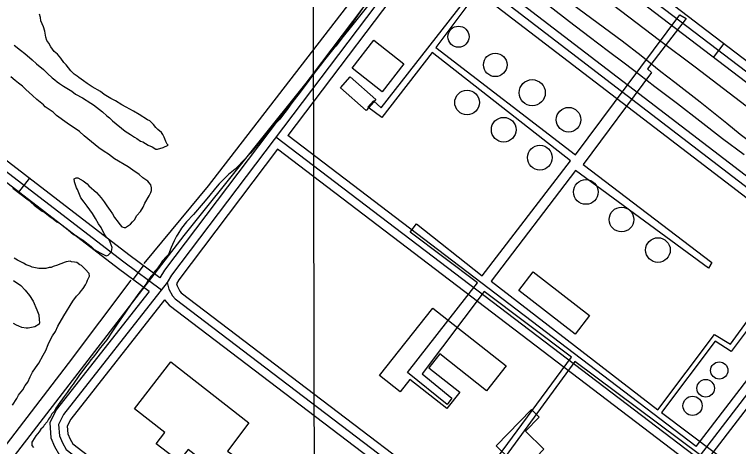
# Model space of a CAD drawing. Extents: x 3324104 to 3361979, y 612876 to 638273.
# Drawn here: x 3353994 to 3355254, y 631478 to 632230 of the extents above; entities that cross this region are included whole.
import ezdxf

# ---------------------------------------------------------------- set-up
doc = ezdxf.new("R2010")
doc.units = 0
for name, color, linetype in [('V-BLDG-OTLN', 7, 'Continuous'), ('V-DOMW-TANK', 7, 'Continuous'), ('V-GRID-MAJR', 7, 'Continuous'), ('V-RAIL-TRAK', 7, 'Continuous'), ('V-ROAD-CNTR', 7, 'Continuous'), ('V-SITE-OTLN', 7, 'Continuous'), ('V-SITE-VEGE', 7, 'Continuous'), ('V-TOPO-SHOR', 7, 'Continuous'), ('V-UTIL-LINE', 7, 'Continuous')]:
    doc.layers.add(name, color=color, linetype=linetype)

msp = doc.modelspace()

# ---------------------------------------------------------------- linework, layer by layer
at = {"layer": 'V-BLDG-OTLN'}
for points in [[(3354633.53869539, 632095.5137823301), (3354581.2497999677, 632136.3807005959), (3354619.324723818, 632185.0976031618), (3354671.61361924, 632144.230684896)], [(3354605.8387507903, 632062.9548474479), (3354561.11884023, 632102.3177687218), (3354577.9158066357, 632121.400730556), (3354622.635717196, 632082.0378092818)], [(3354969.468, 631673.591), (3354871.309, 631749.506), (3354896.393, 631781.9400000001), (3354994.552, 631706.023)], [(3354629.135704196, 631601.5837701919), (3354721.8125188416, 631719.1095351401), (3354849.5332634, 631618.3927365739), (3354815.485331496, 631575.215822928), (3354733.935494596, 631639.522694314), (3354714.7685329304, 631615.2167429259), (3354768.810424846, 631572.600828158), (3354746.3044698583, 631544.0598852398), (3354681.6865990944, 631595.01478333), (3354664.7326330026, 631573.5138263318)], [(3354401.721, 631519.258), (3354364.739, 631470.306), (3354379.628, 631459.786), (3354363.346, 631440.991), (3354350.122, 631451.313), (3354340.089, 631438.458), (3354295.961, 631472.9010000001), (3354279.931, 631452.366), (3354240.63, 631483.0430000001), (3354255.818, 631502.501), (3354202.705, 631543.957), (3354266.168, 631625.264)], [(3354906.886148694, 631529.4469144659), (3354882.8791967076, 631504.7559638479), (3354915.1101322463, 631473.417026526), (3354877.7122070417, 631434.9551034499), (3354832.056298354, 631479.3480146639), (3354893.4611755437, 631542.49988836)]]:
    msp.add_lwpolyline(points, close=True, dxfattribs=at)
at = {"layer": 'V-DOMW-TANK'}
for centre, radius in [((3354766.4614295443, 632191.2455908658), 18.409208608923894), ((3354830.454301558, 632142.2906887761), 20.447554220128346), ((3354894.779172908, 632093.8077857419), 22.774206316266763), ((3354781.429399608, 632076.7908197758), 21.474220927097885), ((3354958.0180464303, 632046.7968797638), 21.474220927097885), ((3354845.1412721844, 632029.4479144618), 21.474220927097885), ((3354908.0831463, 631980.807011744), 21.474220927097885), ((3354988.1429861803, 631921.1191311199), 21.474220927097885), ((3355050.1388621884, 631873.1442270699), 21.474220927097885), ((3355113.449735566, 631820.002333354), 21.474220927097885), ((3355220.2115220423, 631610.4607524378), 15.003766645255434), ((3355196.626569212, 631579.5338142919), 15.280331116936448), ((3355173.7256150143, 631548.973875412), 16.77187514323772)]:
    msp.add_circle(centre, radius, dxfattribs=at)
at = {"layer": 'V-GRID-MAJR'}
msp.add_spline([(3354542.616, 618302.879), (3354530.278, 624362.207), (3354517.935, 630423.471), (3354505.593, 636484.758), (3354505.589, 636486.671)], degree=3, dxfattribs=at)
at = {"layer": 'V-RAIL-TRAK'}
for points in [[(3355604.1, 631755.99), (3355495.935, 631838.463), (3355354.357, 631946.833), (3355330.123, 631965.623), (3355305.756, 631984.242), (3355281.256, 632002.684), (3355256.6240000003, 632020.954), (3355233.597, 632039.97), (3355210.407, 632058.785), (3355187.056, 632077.399), (3355142.895, 632111.803), (3355118.544, 632130.434), (3355084.146, 632158.1680000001), (3355051.1380000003, 632183.6900000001), (3354879.407, 632310.3470000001)], [(3355604.1, 631755.99), (3355495.935, 631838.463), (3355354.357, 631946.833), (3355330.123, 631965.623), (3355305.756, 631984.242), (3355281.256, 632002.684), (3355256.6240000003, 632020.954), (3355233.597, 632039.97), (3355210.407, 632058.785), (3355187.056, 632077.399), (3355142.895, 632111.803), (3355118.544, 632130.434), (3355084.146, 632158.1680000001), (3355051.1380000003, 632183.6900000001), (3354879.407, 632310.3470000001)], [(3355604.1, 631813.848), (3355580.241, 631830.8690000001), (3355544.899, 631858.255), (3355497.0640000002, 631895.072), (3355450.754, 631930.064), (3355381.288, 631982.702), (3355308.7770000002, 632038.6900000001), (3355227.733, 632100.761), (3355178.012, 632138.0650000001), (3355116.346, 632184.9230000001), (3354994.8000000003, 632277.343)], [(3355263.389, 631985.9400000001), (3355225.6520000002, 632013.7390000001), (3355186.579, 632044.062), (3355147.3880000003, 632074.233), (3355108.079, 632104.252), (3355081.381, 632124.935), (3355054.519, 632145.403), (3355027.492, 632165.654), (3354993.595, 632191.331), (3354959.826, 632217.179), (3354926.184, 632243.193)]]:
    msp.add_lwpolyline(points, dxfattribs=at)
at = {"layer": 'V-ROAD-CNTR'}
for p, q in [((3355210.26754193, 632155.346662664), (3355228.4565055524, 632179.20361495)), ((3354001.8359587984, 631920.6081321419), (3354020.120922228, 631944.3910845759)), ((3354200.6395611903, 631768.5514362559), (3354218.455525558, 631792.6883879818))]:
    msp.add_line(p, q, dxfattribs=at)
for points in [[(3356918.1551261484, 631127.3457186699), (3356867.547227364, 631117.9547374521), (3356827.420307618, 631115.712741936), (3356798.661365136, 631115.164743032), (3356755.8174508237, 631119.611734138), (3356710.2685419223, 631125.107723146), (3356666.2816298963, 631131.6687100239), (3356628.782704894, 631145.30568275), (3356597.117768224, 631155.9036615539), (3356562.3848376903, 631174.1246251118), (3356522.1589181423, 631193.996585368), (3356492.3489777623, 631215.9205415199), (3356448.7180650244, 631245.7514818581), (3355941.5420793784, 631632.183708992), (3355430.249101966, 632025.3489226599), (3354657.64364718, 632614.4147445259), (3353438.3280858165, 633547.697877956), (3352398.0321664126, 634341.2482908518)], [(3352388.9351846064, 634329.322314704), (3353429.22110403, 633535.778901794), (3354648.537665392, 632602.4947683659), (3355421.130120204, 632013.43894648), (3355932.4250976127, 631620.2727328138), (3356439.934082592, 631233.5865061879), (3356483.6699951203, 631203.683565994), (3356514.333933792, 631181.1316110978), (3356555.5778513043, 631160.7566518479), (3356591.2157800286, 631142.0616892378), (3356623.8377147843, 631131.1427110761), (3356662.57463731, 631117.0557392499), (3356708.263545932, 631110.2407528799), (3356754.1444541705, 631104.7047639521), (3356798.027366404, 631100.149773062), (3356827.982306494, 631100.7207719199), (3356869.341223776, 631103.031767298), (3356920.8921206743, 631112.5977481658)], [(3354247.042468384, 631771.5874301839), (3354193.035576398, 631811.4503504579), (3353771.22542002, 632135.74870186), (3353345.4122716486, 632463.4730464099), (3353228.699505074, 632537.010899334)], [(3353220.703521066, 632524.319924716), (3353336.8212888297, 632451.1570710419), (3353762.079438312, 632123.859725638), (3354184.0095944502, 631799.4693744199), (3354249.7754629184, 631750.9264715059)], [(3354228.420505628, 631748.0454772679), (3354174.983612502, 631787.488398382), (3353752.933456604, 632111.9707494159), (3353328.230306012, 632438.8410956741), (3353212.707537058, 632511.6289500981)], [(3354781.546399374, 632482.2200089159), (3354254.7154530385, 631784.7704038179), (3354247.042468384, 631771.5874301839)], [(3354801.021360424, 632483.1170071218), (3354267.2264280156, 631776.4474204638), (3354259.751442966, 631763.6044461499), (3354262.768436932, 631752.008469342), (3354269.027424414, 631740.3964925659), (3354273.478415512, 631734.862503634), (3354982.333997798, 631195.86058164)], [(3356923.6291152, 631097.8497776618), (3356871.135220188, 631088.1087971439), (3356828.54430537, 631085.728801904), (3356797.393367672, 631085.134803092), (3356752.471457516, 631089.797793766), (3356706.258549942, 631095.373782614), (3356658.867644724, 631102.442768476), (3356618.892724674, 631116.9797394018), (3356585.313791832, 631128.2197169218), (3356548.770864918, 631147.3886785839), (3356506.508949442, 631168.266636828), (3356474.991012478, 631191.4465904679), (3356431.1501001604, 631221.4215305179), (3355923.308115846, 631608.361756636), (3355412.011138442, 632001.5289703), (3354805.402351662, 632464.032045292)], [(3355599.774762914, 631641.081691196), (3355427.820106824, 631778.193416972), (3355423.9801145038, 631790.2613928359), (3355415.75213096, 631810.0093533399), (3355402.9291566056, 631825.871321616), (3354707.34854777, 632359.107255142)], [(3355609.1267442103, 631652.8096677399), (3355440.7330809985, 631787.081399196), (3355438.0770863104, 631795.4293824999), (3355428.770104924, 631817.765337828), (3355413.47213552, 631836.68929998), (3354728.295505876, 632361.950249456)], [(3354710.2125420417, 632338.0122973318), (3354469.4640235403, 632019.294934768)], [(3355411.55213936, 631779.846413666), (3355409.8831426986, 631785.093403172), (3355402.734156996, 631802.253368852), (3355392.3861776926, 631815.0533432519), (3354710.2125420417, 632338.011297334)], [(3354830.0193024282, 630323.3253267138), (3355349.02226442, 631002.9249675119), (3355359.196244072, 631010.758951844), (3355371.1592201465, 631016.911939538), (3355389.7611829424, 631021.6489300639), (3355401.7441589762, 631019.5859341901), (3355417.0381283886, 631015.1949429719), (3355432.229098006, 631006.6349600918), (3355491.999978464, 630959.517054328), (3355500.229962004, 630954.8090637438), (3355513.145936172, 630952.99106738), (3355518.487925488, 630956.164061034), (3355525.474911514, 630962.2800488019), (3355613.4027356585, 631083.71080594), (3355623.820714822, 631098.726775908), (3355623.9297146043, 631106.484760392), (3355622.557717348, 631115.261742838), (3355619.814722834, 631121.844729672), (3355615.1527321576, 631128.1527170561), (3355604.378753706, 631136.434700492), (3354448.487065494, 632016.4119405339)], [(3355180.1326022, 631478.2640168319), (3354469.4640235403, 632019.294934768)], [(3354451.382059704, 631995.3569826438), (3354279.737402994, 631768.1244371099), (3354275.82441082, 631761.4004505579), (3354276.830408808, 631757.5344582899), (3354281.578399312, 631748.7254759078), (3354284.017394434, 631745.6924819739), (3354979.525003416, 631216.84053968)], [(3355161.8686387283, 631454.464064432), (3354451.3810597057, 631995.355982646)], [(3354467.841026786, 630525.383922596), (3355428.670105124, 631777.5154183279)], [(3355180.1316022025, 631478.26501683), (3355411.55213936, 631779.846413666)], [(3354259.751442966, 631763.6044461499), (3354079.090804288, 631534.0199053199), (3354070.6008212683, 631516.516940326), (3354072.132818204, 631496.77497981), (3354077.2528079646, 631484.549004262), (3354083.7377949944, 631473.0600272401), (3354783.3553957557, 630936.55610025)], [(3355204.001554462, 631460.0930531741), (3355431.26709993, 631756.25946084)], [(3354228.420505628, 631748.0454772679), (3354066.3018298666, 631542.022889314), (3354055.331851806, 631519.4079345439), (3354057.36484774, 631493.207986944), (3354063.7568349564, 631477.9430174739), (3354072.17981811, 631463.0200473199), (3354762.320437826, 630933.7841057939)], [(3354255.2354519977, 631733.6105061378), (3354091.8797787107, 631526.0169213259), (3354085.86979073, 631513.6259461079), (3354086.900788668, 631500.3419726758), (3354090.748780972, 631491.15499105), (3354095.295771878, 631483.10000716), (3354780.5834013, 630957.584058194)], [(3354255.2354519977, 631733.6105061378), (3354262.9394365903, 631724.0325252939), (3354961.2610399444, 631193.039587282)]]:
    msp.add_lwpolyline(points, dxfattribs=at)
at = {"layer": 'V-SITE-OTLN'}
msp.add_lwpolyline([(3355121.593, 632542.686), (3355618.557, 632162.887), (3356257.242, 631658.899), (3355874.0470000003, 631100.4130000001), (3355461.94, 630565.551), (3355216.1890000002, 630765.051), (3355102.008, 630612.61), (3354684.1180000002, 630917.084), (3353994.18, 631461.758), (3354289.4790000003, 631845.492), (3354629.488, 632271.013)], dxfattribs=at)
at = {"layer": 'V-SITE-VEGE'}
for points in [[(3353993.36, 632176.84), (3354004.6550000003, 632167.708), (3354012.186, 632161.801), (3354024.556, 632151.057), (3354032.086, 632144.074), (3354044.4560000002, 632134.405), (3354051.45, 632127.419), (3354059.517, 632119.9010000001), (3354064.359, 632116.1410000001), (3354068.123, 632112.9180000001), (3354072.426, 632109.694), (3354079.415, 632105.399), (3354084.795, 632101.639), (3354093.936, 632096.269), (3354100.389, 632091.436), (3354112.22, 632084.991), (3354126.741, 632075.863), (3354131.58, 632072.64), (3354147.178, 632060.8250000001), (3354154.7060000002, 632053.841), (3354159.011, 632050.081), (3354164.389, 632044.709), (3354186.44, 632026.983), (3354191.279, 632024.299), (3354195.582, 632021.0750000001), (3354202.574, 632016.242), (3354206.875, 632014.093), (3354213.33, 632009.799), (3354217.092, 632008.187), (3354226.769, 632002.817), (3354233.7630000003, 631999.598), (3354239.678, 631995.838), (3354242.901, 631995.84), (3354252.578, 631998.535), (3354261.1750000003, 632002.301), (3354259.562, 632004.451), (3354257.409, 632008.75), (3354255.793, 632013.588), (3354254.179, 632016.275), (3354252.0270000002, 632021.112), (3354249.875, 632024.335), (3354243.419, 632029.705), (3354239.6550000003, 632033.4670000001), (3354235.889, 632038.303), (3354229.433, 632044.75), (3354225.133, 632046.8960000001), (3354211.149, 632056.0260000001), (3354200.931, 632061.933), (3354188.0270000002, 632068.914), (3354180.4990000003, 632072.672), (3354169.742, 632079.654), (3354161.6750000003, 632083.949), (3354149.844, 632090.928), (3354143.393, 632095.764), (3354128.873, 632103.818), (3354120.269, 632109.725), (3354114.352, 632114.56), (3354105.747, 632120.4670000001), (3354103.058, 632122.617), (3354097.679, 632125.838), (3354091.7630000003, 632131.747), (3354083.694, 632142.493), (3354079.927, 632146.255), (3354074.5470000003, 632153.775), (3354068.633, 632160.759), (3354063.251, 632165.596), (3354057.3340000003, 632173.655), (3354053.566, 632180.104), (3354050.338, 632184.9400000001), (3354048.722, 632190.311), (3354046.565, 632201.063), (3354044.411, 632208.59), (3354039.565, 632218.799), (3354039.025, 632224.712), (3354037.407, 632230.6240000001)], [(3354599.153, 632239.578), (3354575.523, 632206.775), (3354562.092, 632186.875), (3354552.9620000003, 632175.046), (3354542.218, 632162.672), (3354526.107, 632141.159), (3354515.363, 632127.714), (3354501.398, 632108.889), (3354491.1920000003, 632094.907), (3354476.691, 632076.082), (3354468.636, 632064.79), (3354460.04, 632054.031), (3354455.744, 632047.58), (3354445.536, 632037.897), (3354431.032, 632021.225), (3354404.714, 631988.416), (3354393.431, 631977.121), (3354390.21, 631973.355), (3354384.299, 631966.9010000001), (3354377.852, 631960.983), (3354366.568, 631951.3), (3354359.586, 631944.308), (3354349.915, 631935.1630000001), (3354344.007, 631927.633), (3354331.653, 631912.574), (3354322.521, 631901.818), (3354305.332, 631881.9180000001), (3354293.5130000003, 631869.009), (3354284.381, 631858.251), (3354278.278, 631847.888), (3354275.767, 631844.247), (3354273.8850000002, 631840.853), (3354271.626, 631835.956), (3354269.113, 631829.421), (3354266.355, 631824.522), (3354261.833, 631812.544), (3354258.609, 631808.779), (3354251.628, 631801.2490000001), (3354247.3310000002, 631794.796), (3354241.4220000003, 631786.729), (3354237.126, 631781.887), (3354234.977, 631777.586), (3354231.217, 631773.8200000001), (3354225.847, 631766.292), (3354223.16, 631761.4500000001), (3354216.715, 631752.846), (3354210.27, 631744.779), (3354196.844, 631726.493), (3354187.1750000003, 631711.9720000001), (3354172.677, 631690.9990000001), (3354164.6180000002, 631678.631), (3354154.415, 631663.572), (3354149.043, 631656.58), (3354141.523, 631647.438), (3354137.2260000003, 631641.5210000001), (3354130.781, 631633.454), (3354127.019, 631629.1510000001), (3354122.724, 631623.235), (3354117.353, 631616.781), (3354106.074, 631601.186), (3354095.869, 631586.6630000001), (3354093.184, 631583.438), (3354085.666, 631572.143), (3354080.294, 631565.1510000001), (3354070.089, 631550.633), (3354065.792, 631544.716), (3354063.646, 631539.877)], [(3354184.93, 631859.263), (3354187.083, 631859.265), (3354195.68, 631865.183), (3354199.44, 631868.948), (3354202.664, 631872.714), (3354206.9590000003, 631880.242), (3354213.406, 631887.234), (3354217.703, 631894.763), (3354220.9220000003, 631901.752), (3354228.438, 631914.659), (3354231.125, 631920.037), (3354232.196, 631923.799), (3354232.194, 631928.102), (3354231.117, 631933.476), (3354228.426, 631937.236), (3354226.273, 631939.9230000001), (3354217.131, 631945.831), (3354210.678, 631951.74), (3354199.9220000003, 631959.258), (3354191.855, 631964.628), (3354168.1920000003, 631978.591), (3354157.436, 631986.648), (3354149.9080000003, 631991.481), (3354140.765, 631997.926), (3354114.948, 632018.875), (3354106.881, 632026.3960000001), (3354085.9080000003, 632040.8960000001), (3354067.0840000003, 632054.322), (3354061.168, 632059.694), (3354047.186, 632069.363), (3354044.495, 632072.586), (3354032.664, 632082.255), (3354025.133, 632089.2390000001), (3354013.836, 632099.446), (3354007.9220000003, 632105.352), (3354000.93, 632110.724), (3353995.0130000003, 632115.023), (3353987.483, 632121.468)], [(3353991.3680000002, 631927.948), (3354017.721, 631907.5380000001), (3354028.478, 631898.408), (3354041.9250000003, 631887.662), (3354046.762, 631885.518), (3354055.906, 631877.998), (3354061.284, 631874.238), (3354067.736, 631869.402), (3354074.191, 631865.644), (3354082.258, 631859.199), (3354087.636, 631855.439), (3354096.7800000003, 631847.38), (3354102.1580000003, 631844.697), (3354108.073, 631839.8640000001), (3354113.453, 631837.179), (3354122.057, 631830.1950000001), (3354127.435, 631826.435), (3354132.813, 631821.063), (3354143.0300000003, 631815.157), (3354151.097, 631811.399), (3354153.248, 631809.789), (3354157.0100000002, 631811.403), (3354159.1580000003, 631813.553), (3354161.309, 631815.167), (3354162.919, 631817.319), (3354163.99, 631824.309), (3354160.221, 631833.982), (3354158.605, 631837.742), (3354153.764, 631843.116), (3354149.998, 631848.49), (3354144.616, 631859.238), (3354140.311, 631865.687), (3354134.931, 631874.821), (3354129.548, 631883.419), (3354120.4020000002, 631896.3150000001), (3354115.022, 631903.299), (3354109.642, 631910.821), (3354106.953, 631916.734), (3354103.719, 631925.331), (3354102.105, 631928.018), (3354098.3370000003, 631938.768), (3354097.794, 631944.142), (3354101.556, 631945.758), (3354104.2430000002, 631945.76), (3354113.386, 631940.39), (3354120.377, 631935.02), (3354123.605, 631931.795), (3354136.514, 631919.978), (3354144.583, 631910.843), (3354149.963, 631903.86), (3354154.806, 631896.872), (3354160.723, 631888.813), (3354164.491, 631882.903), (3354168.258, 631876.455), (3354174.176, 631868.395), (3354177.404, 631864.634), (3354180.632, 631860.336), (3354184.93, 631859.263)], [(3353990.5300000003, 631550.0430000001), (3353998.048, 631561.872), (3354000.733, 631567.789), (3354002.882, 631569.942), (3354008.254, 631576.931), (3354012.548, 631584.462), (3354017.384, 631590.379), (3354021.142, 631599.519), (3354025.436, 631607.586), (3354030.27, 631615.1140000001), (3354036.178, 631623.181), (3354043.694, 631637.161), (3354048.5270000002, 631645.228), (3354052.8200000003, 631655.446), (3354054.968, 631660.822), (3354060.338, 631670.5), (3354065.174, 631678.567), (3354069.464, 631687.71), (3354079.667, 631705.456), (3354095.24, 631731.267), (3354101.685, 631739.8740000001), (3354107.057, 631745.25), (3354110.819, 631749.553), (3354113.504, 631753.319), (3354117.262, 631759.234), (3354119.947, 631764.074), (3354121.021, 631767.838), (3354122.63, 631771.063), (3354124.242, 631774.828), (3354123.701, 631779.128), (3354117.2460000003, 631786.6510000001), (3354110.791, 631793.098), (3354107.565, 631794.171), (3354102.187, 631798.468), (3354098.4250000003, 631799.002), (3354093.049, 631799.537), (3354090.896, 631800.61), (3354083.909, 631799.531), (3354080.147, 631798.453), (3354076.386, 631796.837), (3354073.161, 631795.224), (3354068.86, 631793.608), (3354061.338, 631791.453), (3354057.576, 631789.837), (3354054.35, 631789.835), (3354048.437, 631788.219), (3354036.074, 631788.213), (3354024.7830000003, 631790.356), (3354021.019, 631791.965), (3354014.029, 631794.112), (3354009.7260000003, 631797.333), (3353999.511, 631802.164), (3353993.596, 631805.924)], [(3353992.007, 631767.2170000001), (3354004.913, 631758.089), (3354012.446, 631750.03), (3354019.9760000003, 631740.8960000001), (3354026.434, 631731.224), (3354032.893, 631716.177), (3354036.125, 631707.5750000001), (3354036.667, 631698.439), (3354037.745, 631694.14), (3354036.6720000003, 631690.915), (3354029.147, 631686.608), (3354023.775, 631684.992), (3354017.863, 631683.9130000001), (3354014.099, 631683.911), (3354006.572, 631685.518), (3354001.733, 631687.667), (3353997.432, 631689.2760000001), (3353992.054, 631692.498)], [(3354063.646, 631539.877), (3354058.81, 631535.0380000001), (3354056.662, 631530.196), (3354053.441, 631525.893), (3354050.756, 631521.054), (3354045.384, 631515.137), (3354043.772, 631511.911), (3354040.014, 631508.145), (3354036.79, 631503.844), (3354030.882, 631496.851), (3354025.5100000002, 631487.708), (3354024.4390000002, 631485.558), (3354024.441, 631480.182), (3354027.132, 631476.422)]]:
    msp.add_lwpolyline(points, dxfattribs=at)
at = {"layer": 'V-TOPO-SHOR'}
for points in [[(3354219.487702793, 631796.4966763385), (3354331.7226226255, 631931.6575475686), (3354703.6406420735, 632414.3244681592)], [(3353873.2267444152, 631342.7956038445), (3354088.039431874, 631622.7408474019), (3354197.0440839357, 631767.5364367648)]]:
    msp.add_lwpolyline(points, dxfattribs=at)
at = {"layer": 'V-UTIL-LINE'}
for points in [[(3355312.162, 631373.729), (3355188.3340000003, 631205.197), (3355175.093, 631213.61), (3355297.717, 631380.938), (3354969.079, 631626.194), (3354842.846, 631454.049), (3354834.421, 631458.856), (3354963.058, 631633.409), (3354811.379, 631747.622), (3354703.177, 631604.366), (3354754.9420000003, 631562.286), (3354746.5270000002, 631551.452), (3354677.907, 631606.758), (3354799.335, 631763.256), (3354682.566, 631851.019), (3354693.3850000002, 631865.464), (3354807.75, 631775.292), (3354961.6410000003, 631975.128), (3354720.872, 632163.886), (3354633.107, 632050.726), (3354609.0300000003, 632068.759), (3354618.65, 632079.595), (3354631.892, 632067.571), (3354833.8740000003, 632326.395)], [(3354839.8910000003, 632323.993), (3354726.882, 632172.312), (3354970.056, 631985.962), (3355151.593, 632229.131), (3355162.424, 632223.123), (3355095.098, 632135.245), (3355102.322, 632129.232), (3354983.302, 631969.125), (3355207.2120000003, 631798.406), (3355201.201, 631788.777), (3354970.072, 631958.287), (3354823.399, 631765.677), (3355113.52, 631542.056), (3355212.105, 631673.2710000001), (3355239.79, 631656.4450000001), (3355308.316, 631750.34)], [(3355315.539, 631743.127), (3355241, 631643.209), (3355213.315, 631661.241), (3355119.539, 631537.247), (3355309.7430000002, 631394.182)]]:
    msp.add_lwpolyline(points, dxfattribs=at)

doc.saveas('drawing.dxf')
